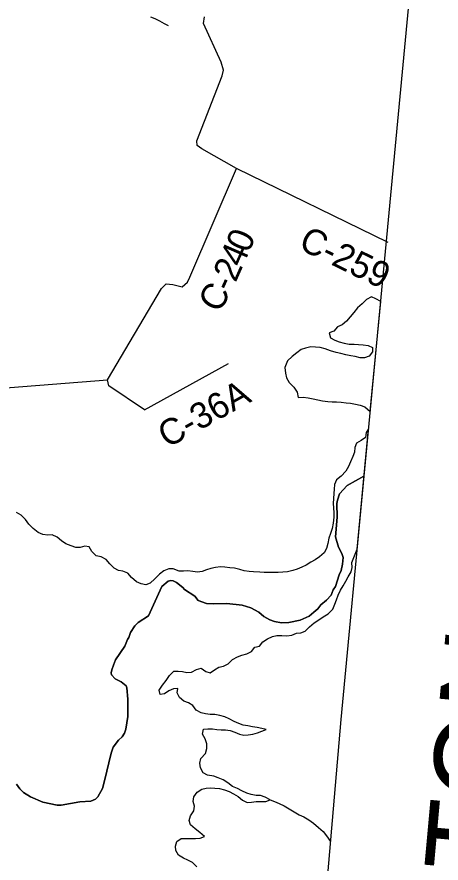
# Model space of a CAD drawing. Extents: x 0 to 1064, y 0 to 440.
# Drawn here: x 427.62 to 442.55, y 342.84 to 372.64 of the extents above; entities that cross this region are included whole.
import ezdxf

# ---------------------------------------------------------------- set-up
doc = ezdxf.new("R2010")
doc.units = 0
for name, color, linetype in [('GM_X_Adjacent_County_Text', 7, 'Continuous'), ('GM_X_County', 7, 'Continuous'), ('GM_X_County_Road', 7, 'Continuous'), ('GM_X_County_Road_Text', 7, 'Continuous'), ('GM_X_Major_Lake', 7, 'Continuous'), ('GM_X_Minor_Lake', 7, 'Continuous'), ('GM_X_Minor_River', 7, 'Continuous'), ('GM_X_Township', 7, 'Continuous')]:
    doc.layers.add(name, color=color, linetype=linetype)

msp = doc.modelspace()

# ---------------------------------------------------------------- linework, layer by layer
at = {"layer": 'GM_X_County'}
msp.add_lwpolyline([(283.829, 400.275), (308.668, 397.643), (313.893, 397.089), (316.164, 396.849), (325.293, 395.928), (328.491, 395.637), (335.705, 394.98), (341.399, 394.389), (358.003, 392.611), (365.19, 391.941), (374.119, 391.108), (380.331, 390.529), (395.388, 389.024), (415.119, 387.194), (422.76, 386.488), (424.957, 386.237), (433.572, 385.252), (434.927, 385.097), (442.462, 384.236), (440.605, 364.618), (439.832, 356.459), (439.02, 347.891), (435.582, 307.821)], dxfattribs=at)
at = {"layer": 'GM_X_County_Road'}
for points in [[(432.112, 358.8), (430.858, 359.644), (430.814, 359.858), (432.706, 363.071), (432.873, 363.238), (433.104, 363.21), (433.436, 363.125), (433.621, 363.298), (433.704, 363.472), (435.346, 367.299), (434.127, 367.996), (433.965, 368.109), (433.956, 368.273), (434.848, 370.557), (434.888, 370.757), (434.808, 371.038), (434.189, 372.406), (434.218, 372.643)], [(440.68, 364.687), (435.346, 367.299)], [(432.112, 358.8), (435.062, 360.431)], [(416.008, 359.548), (417.188, 359.533), (418.468, 359.004), (419.058, 358.653), (420.249, 358.954), (422.458, 359.196), (430.814, 359.858)]]:
    msp.add_lwpolyline(points, dxfattribs=at)
at = {"layer": 'GM_X_Major_Lake'}
msp.add_line((439.599, 353.896), (439.999, 358.128), dxfattribs=at)
for points in [[(439.999, 358.128), (439.909, 357.995), (439.892, 357.825), (439.737, 357.72), (439.571, 357.627), (439.518, 357.471), (439.496, 357.313), (439.443, 357.15), (439.359, 356.964), (439.288, 356.808), (439.192, 356.634), (439.03, 356.462), (438.862, 356.339), (438.797, 356.17), (438.781, 356.006), (438.777, 355.855), (438.76, 355.679), (438.755, 355.496), (438.757, 355.344), (438.771, 355.174), (438.773, 355.016), (438.755, 354.809), (438.714, 354.616), (438.654, 354.441), (438.601, 354.278), (438.56, 354.091)], [(438.56, 354.091), (438.513, 353.916), (438.43, 353.76), (438.274, 353.624), (438.113, 353.519), (437.959, 353.432), (437.805, 353.333), (437.651, 353.252), (437.485, 353.189), (437.326, 353.139), (437.142, 353.095), (436.978, 353.081), (436.814, 353.073), (436.662, 353.071), (436.504, 353.069), (436.327, 353.074), (436.17, 353.078), (435.951, 353.096), (435.794, 353.107), (435.618, 353.129), (435.461, 353.17), (435.28, 353.217), (435.111, 353.24), (434.941, 353.263), (434.783, 353.273), (434.606, 353.247), (434.441, 353.209), (434.288, 353.159), (434.135, 353.102), (433.976, 353.082), (433.813, 353.11), (433.637, 353.133), (433.485, 353.113), (433.327, 353.117), (433.123, 353.202), (432.971, 353.2), (432.793, 353.125), (432.638, 353.008), (432.469, 352.842), (432.313, 352.694), (432.154, 352.632), (431.991, 352.672), (431.835, 352.743), (431.656, 352.894), (431.521, 353.05), (431.352, 353.115), (431.195, 353.137), (431.039, 353.221), (430.885, 353.371), (430.756, 353.526), (430.582, 353.622), (430.413, 353.657), (430.259, 353.807), (430.166, 353.973), (430.008, 353.996), (429.843, 353.952), (429.691, 353.956), (429.529, 354.009), (429.348, 354.08), (429.193, 354.182), (429.033, 354.32), (428.859, 354.397), (428.706, 354.389), (428.537, 354.406), (428.363, 354.483), (428.19, 354.622), (428.036, 354.772), (427.919, 354.933), (427.771, 355.089), (427.609, 355.178)], [(434.172, 346.018), (434.079, 346.191), (434.059, 346.349), (434.094, 346.519), (434.257, 346.691), (434.304, 346.866), (434.302, 347.03), (434.24, 347.208), (434.153, 347.374), (434.182, 347.55), (434.341, 347.564), (434.498, 347.56), (434.656, 347.537), (434.807, 347.527), (434.959, 347.523), (435.123, 347.501), (435.291, 347.447), (435.454, 347.382), (435.611, 347.342), (435.763, 347.35), (435.922, 347.382), (436.087, 347.426), (436.24, 347.483), (436.394, 347.54), (436.237, 347.574), (436.08, 347.615), (435.91, 347.638), (435.747, 347.672), (435.584, 347.695), (435.427, 347.754), (435.265, 347.825), (435.091, 347.915), (434.935, 347.986), (434.76, 348.039), (434.591, 348.068), (434.427, 348.066), (434.263, 348.089), (434.1, 348.13), (433.927, 348.219), (433.815, 348.38), (433.654, 348.476), (433.498, 348.541), (433.337, 348.667), (433.262, 348.833), (433.285, 348.99), (433.132, 348.97), (432.972, 348.901), (432.812, 348.802), (432.659, 348.776), (432.627, 348.929), (432.741, 349.096), (432.879, 349.269), (432.987, 349.442), (433.143, 349.596), (433.294, 349.592), (433.446, 349.588), (433.603, 349.547), (433.761, 349.555), (433.94, 349.648), (434.106, 349.704), (434.266, 349.578), (434.423, 349.532), (434.578, 349.637), (434.732, 349.73), (434.891, 349.768), (435.051, 349.849), (435.207, 350.009), (435.38, 350.102), (435.533, 350.153), (435.717, 350.208), (435.877, 350.289), (435.997, 350.444), (436.155, 350.477), (436.275, 350.631), (436.436, 350.737), (436.614, 350.817), (436.773, 350.849), (436.943, 350.851), (437.119, 350.834), (437.29, 350.866), (437.456, 350.928), (437.614, 350.948), (437.767, 351.005), (437.917, 351.159), (438.085, 351.295), (438.246, 351.406), (438.401, 351.511), (438.573, 351.616), (438.742, 351.782), (438.813, 351.95), (438.866, 352.113), (438.925, 352.269), (439.003, 352.45), (439.098, 352.605), (439.193, 352.761), (439.282, 352.917), (439.378, 353.09), (439.419, 353.247), (439.405, 353.424), (439.599, 353.896)], [(433.951, 342.705), (433.797, 342.861), (433.641, 342.944), (433.479, 343.009), (433.305, 343.117), (433.213, 343.284), (433.204, 343.436), (433.251, 343.599), (433.406, 343.704), (433.57, 343.706), (433.734, 343.701), (433.904, 343.697), (434.068, 343.711), (434.222, 343.767), (434.056, 343.918), (433.889, 344.038), (433.729, 344.182), (433.684, 344.341), (433.725, 344.504), (433.845, 344.671), (433.874, 344.841), (433.823, 345), (433.852, 345.169), (433.96, 345.337), (434.126, 345.442), (434.285, 345.48), (434.438, 345.488), (434.589, 345.478), (434.753, 345.468), (434.928, 345.421), (435.09, 345.362), (435.246, 345.278), (435.402, 345.183), (435.556, 345.057), (435.724, 344.974), (435.882, 344.982), (436.035, 345.002), (436.217, 345.003), (436.375, 345.005), (436.535, 345.062), (436.355, 345.158), (436.198, 345.217), (436.041, 345.221), (435.865, 345.25), (435.709, 345.303), (435.535, 345.386), (435.379, 345.463), (435.204, 345.535), (435.038, 345.667), (434.876, 345.762), (434.708, 345.84), (434.552, 345.893), (434.328, 345.929), (434.172, 346.018)]]:
    msp.add_lwpolyline(points, dxfattribs=at)
at = {"layer": 'GM_X_Minor_Lake'}
msp.add_line((440.057, 358.739), (440.425, 362.619), dxfattribs=at)
msp.add_lwpolyline([(440.425, 362.619), (440.252, 362.711), (440.096, 362.776), (439.929, 362.683), (439.774, 362.535), (439.606, 362.394), (439.48, 362.227), (439.348, 362.072), (439.217, 361.918), (439.061, 361.794), (438.901, 361.719), (438.776, 361.564), (438.61, 361.514), (438.654, 361.331), (438.81, 361.253), (438.966, 361.188), (439.142, 361.147), (439.317, 361.112), (439.493, 361.108), (439.645, 361.097), (439.802, 361.087), (439.978, 361.07), (440.134, 360.999), (440.136, 360.841), (440.022, 360.686), (439.857, 360.636), (439.699, 360.634), (439.524, 360.675), (439.367, 360.697), (439.191, 360.732), (439.022, 360.78), (438.853, 360.82), (438.66, 360.874), (438.474, 360.952), (438.293, 360.993), (438.123, 361.01), (437.965, 361.014), (437.782, 360.971), (437.623, 360.92), (437.468, 360.809), (437.306, 360.679), (437.144, 360.525), (437.053, 360.291), (437.072, 360.095), (437.11, 359.93), (437.203, 359.758), (437.363, 359.595), (437.48, 359.416), (437.523, 359.238), (437.694, 359.24), (437.875, 359.217), (438.045, 359.188), (438.214, 359.153), (438.371, 359.118), (438.565, 359.089), (438.716, 359.079), (438.868, 359.081), (439.026, 359.071), (439.208, 359.048), (439.359, 359.038), (439.534, 358.996), (439.697, 358.962), (439.86, 358.903), (440.057, 358.739)], dxfattribs=at)
at = {"layer": 'GM_X_Minor_River'}
for points in [[(432.324, 372.642), (432.48, 372.577), (432.642, 372.499), (432.798, 372.41), (432.948, 372.339)], [(436.535, 345.062), (436.691, 345.009), (436.847, 344.938), (437.027, 344.854), (437.207, 344.746), (437.38, 344.638), (437.548, 344.536), (437.716, 344.459), (437.889, 344.363), (438.056, 344.243), (438.235, 344.093), (438.395, 343.948), (438.512, 343.793), (438.661, 343.6)]]:
    msp.add_lwpolyline(points, dxfattribs=at)
at = {"layer": 'GM_X_Township'}
for points in [[(442.462, 384.236), (440.605, 364.618), (439.832, 356.459), (439.244, 356.13), (438.971, 355.84), (438.897, 355.619), (438.884, 355.498), (438.894, 355.015), (438.83, 354.323), (438.937, 353.964), (439.059, 353.737), (439.105, 353.594), (439.08, 353.364), (439.03, 353.135), (438.961, 352.986), (438.834, 352.579), (438.747, 352.455), (438.676, 352.27), (438.519, 352.09), (438.314, 351.931), (438.215, 351.796), (438.073, 351.67), (437.9, 351.527), (437.587, 351.392), (437.185, 351.305), (436.935, 351.301), (436.687, 351.345), (436.525, 351.403), (436.306, 351.519), (436.137, 351.669), (435.847, 351.825), (435.553, 351.915), (435.013, 351.982), (434.542, 351.966), (434.287, 351.98), (434.005, 352.081), (433.88, 352.235), (433.521, 352.474), (433.464, 352.545), (433.235, 352.716), (433.123, 352.777), (433.038, 352.788), (432.939, 352.763), (432.721, 352.58), (432.252, 351.539), (431.885, 351.31), (431.774, 351.194), (431.614, 350.953), (431.562, 350.785), (431.509, 350.709), (431.416, 350.476), (431.095, 349.994), (431.017, 349.809), (430.959, 349.642), (430.941, 349.539), (430.955, 349.465), (431.076, 349.33), (431.289, 349.215), (431.464, 349.077), (431.491, 349.008), (431.523, 348.61), (431.519, 348), (431.456, 347.552), (431.406, 347.415), (431.325, 347.285), (431.19, 347.159), (431.011, 346.919), (430.938, 346.703), (430.705, 345.734), (430.628, 345.458), (430.471, 345.168), (430.387, 345.087), (430.224, 345.011), (429.832, 344.99), (429.178, 344.875), (429.037, 344.87), (428.531, 344.978), (428.096, 345.167), (427.848, 345.327), (427.721, 345.45), (427.608, 345.615)], [(427.608, 345.615), (427.721, 345.45), (427.848, 345.327), (428.096, 345.167), (428.531, 344.978), (429.037, 344.87), (429.178, 344.875), (429.832, 344.99), (430.224, 345.011), (430.387, 345.087), (430.471, 345.168), (430.628, 345.458), (430.705, 345.734), (430.938, 346.703), (431.011, 346.919), (431.19, 347.159), (431.325, 347.285), (431.406, 347.415), (431.456, 347.552), (431.519, 348), (431.523, 348.61), (431.491, 349.008), (431.464, 349.077), (431.289, 349.215), (431.076, 349.33), (430.955, 349.465), (430.941, 349.539), (430.959, 349.642), (431.017, 349.809), (431.095, 349.994), (431.416, 350.476), (431.509, 350.709), (431.562, 350.785), (431.614, 350.953), (431.774, 351.194), (431.885, 351.31), (432.252, 351.539), (432.721, 352.58), (432.939, 352.763), (433.038, 352.788), (433.123, 352.777), (433.235, 352.716), (433.464, 352.545), (433.521, 352.474), (433.88, 352.235), (434.005, 352.081), (434.287, 351.98), (434.542, 351.966), (435.013, 351.982), (435.553, 351.915), (435.847, 351.825), (436.137, 351.669), (436.306, 351.519), (436.525, 351.403), (436.687, 351.345), (436.935, 351.301), (437.185, 351.305), (437.587, 351.392), (437.9, 351.527), (438.073, 351.67), (438.215, 351.796), (438.314, 351.931), (438.519, 352.09), (438.676, 352.27), (438.747, 352.455), (438.834, 352.579), (438.961, 352.986), (439.03, 353.135), (439.08, 353.364), (439.105, 353.594), (439.059, 353.737), (438.937, 353.964), (438.83, 354.323), (438.894, 355.015), (438.884, 355.498), (438.897, 355.619), (438.971, 355.84), (439.244, 356.13), (439.832, 356.459), (439.02, 347.891), (435.582, 307.821)]]:
    msp.add_lwpolyline(points, dxfattribs=at)

# ---------------------------------------------------------------- texts
at = {"layer": 'GM_X_Adjacent_County_Text'}
msp.add_text('CLINTON COUNTY', height=3.0303, rotation=84.8034, dxfattribs=at).set_placement((444.139, 333.221))
at = {"layer": 'GM_X_County_Road_Text'}
for s, height, rotation, p in [('0', 0.909, 66.4568, (435.773, 364.292)), ('C-259', 0.9091, 334.0521, (437.491, 364.489)), ('4', 0.909, 66.3799, (435.548, 363.778)), ('2', 0.909, 66.0423, (435.318, 363.26)), ('-', 0.909, 65.5766, (435.161, 362.913)), ('C', 0.909, 58.9445, (434.722, 362.172)), ('C-36A', 0.9091, 29.0545, (432.91, 357.435))]:
    msp.add_text(s, height=height, rotation=rotation, dxfattribs=at).set_placement(p)

doc.saveas('drawing.dxf')
